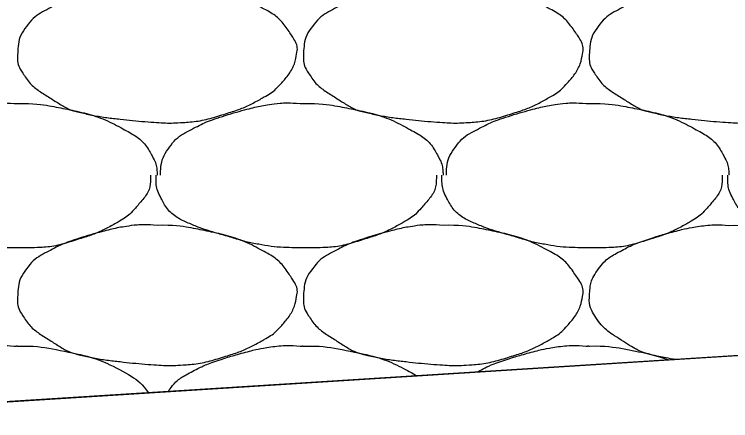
# Model space of a CAD drawing. Extents: x 1373719 to 1374161, y 379835 to 380167.
# Drawn here: x 1373959.459 to 1373960.613, y 379922.253 to 379922.908 of the extents above; entities that cross this region are included whole.
import ezdxf

# ---------------------------------------------------------------- set-up
doc = ezdxf.new("R2010")
doc.units = 0
for name, color, linetype in [('Aggregate Base Course', 7, 'Continuous'), ('GREEN_TXT', 7, 'Continuous'), ('SIGNATURE', 7, 'Continuous')]:
    doc.layers.add(name, color=color, linetype=linetype)

msp = doc.modelspace()

# ---------------------------------------------------------------- linework, layer by layer
msp.add_line((1373935.4827, 379920.7716), (1373962.0249, 379922.4466))
at = {"layer": 'Aggregate Base Course'}
for points, degree in [([(1373959.689, 379922.9587), (1373959.7154, 379922.9591), (1373959.7419, 379922.9551), (1373959.7682, 379922.9497), (1373959.8005, 379922.9431), (1373959.8302, 379922.9333), (1373959.86, 379922.9173), (1373959.88, 379922.9066), (1373959.8936, 379922.8922), (1373959.9068, 379922.8723), (1373959.9125, 379922.8638), (1373959.9156, 379922.8539), (1373959.914, 379922.8453), (1373959.911, 379922.8284), (1373959.9022, 379922.8116), (1373959.8888, 379922.7967), (1373959.8804, 379922.7873), (1373959.8721, 379922.7809), (1373959.8618, 379922.7751), (1373959.8437, 379922.7648), (1373959.8258, 379922.7562), (1373959.806, 379922.7499), (1373959.7805, 379922.7418), (1373959.755, 379922.7353), (1373959.7286, 379922.7337), (1373959.7155, 379922.7329), (1373959.7022, 379922.7328), (1373959.689, 379922.7337), (1373959.6692, 379922.735), (1373959.6494, 379922.7369), (1373959.6296, 379922.7391), (1373959.6078, 379922.7415), (1373959.5863, 379922.7449), (1373959.5648, 379922.7499), (1373959.5472, 379922.754), (1373959.532, 379922.7634), (1373959.5162, 379922.7733), (1373959.4984, 379922.7845), (1373959.4838, 379922.7954), (1373959.4712, 379922.8147), (1373959.4648, 379922.8246), (1373959.4635, 379922.8352), (1373959.464, 379922.8453), (1373959.4649, 379922.8599), (1373959.468, 379922.8746), (1373959.4784, 379922.8885), (1373959.4891, 379922.9026), (1373959.5006, 379922.9101), (1373959.5144, 379922.9173), (1373959.5263, 379922.9235), (1373959.5379, 379922.9293), (1373959.5504, 379922.9335), (1373959.5683, 379922.9395), (1373959.5862, 379922.9449), (1373959.6044, 379922.9497), (1373959.6158, 379922.9527), (1373959.6271, 379922.9551), (1373959.6386, 379922.9569), (1373959.6553, 379922.9595), (1373959.6723, 379922.9601), (1373959.689, 379922.9587)], 3), ([(1373960.1498, 379922.9587), (1373960.1762, 379922.9591), (1373960.2027, 379922.9551), (1373960.229, 379922.9497), (1373960.2613, 379922.9431), (1373960.291, 379922.9333), (1373960.3208, 379922.9173), (1373960.3408, 379922.9066), (1373960.3544, 379922.8922), (1373960.3676, 379922.8723), (1373960.3733, 379922.8638), (1373960.3764, 379922.8539), (1373960.3748, 379922.8453), (1373960.3718, 379922.8284), (1373960.363, 379922.8116), (1373960.3496, 379922.7967), (1373960.3412, 379922.7873), (1373960.3329, 379922.7809), (1373960.3226, 379922.7751), (1373960.3045, 379922.7648), (1373960.2866, 379922.7562), (1373960.2668, 379922.7499), (1373960.2413, 379922.7418), (1373960.2158, 379922.7353), (1373960.1894, 379922.7337), (1373960.1763, 379922.7329), (1373960.163, 379922.7328), (1373960.1498, 379922.7337), (1373960.13, 379922.735), (1373960.1102, 379922.7369), (1373960.0904, 379922.7391), (1373960.0686, 379922.7415), (1373960.0471, 379922.7449), (1373960.0256, 379922.7499), (1373960.008, 379922.754), (1373959.9928, 379922.7634), (1373959.977, 379922.7733), (1373959.9592, 379922.7845), (1373959.9446, 379922.7954), (1373959.932, 379922.8147), (1373959.9256, 379922.8246), (1373959.9243, 379922.8352), (1373959.9248, 379922.8453), (1373959.9257, 379922.8599), (1373959.9288, 379922.8746), (1373959.9392, 379922.8885), (1373959.9499, 379922.9026), (1373959.9614, 379922.9101), (1373959.9752, 379922.9173), (1373959.9871, 379922.9235), (1373959.9987, 379922.9293), (1373960.0112, 379922.9335), (1373960.0291, 379922.9395), (1373960.047, 379922.9449), (1373960.0652, 379922.9497), (1373960.0766, 379922.9527), (1373960.0879, 379922.9551), (1373960.0994, 379922.9569), (1373960.1161, 379922.9595), (1373960.1331, 379922.9601), (1373960.1498, 379922.9587)], 3), ([(1373960.6106, 379922.9587), (1373960.637, 379922.9591), (1373960.6635, 379922.9551), (1373960.6898, 379922.9497), (1373960.7221, 379922.9431), (1373960.7518, 379922.9333), (1373960.7816, 379922.9173), (1373960.8016, 379922.9066), (1373960.8152, 379922.8922), (1373960.8284, 379922.8723), (1373960.8341, 379922.8638), (1373960.8372, 379922.8539), (1373960.8356, 379922.8453), (1373960.8326, 379922.8284), (1373960.8238, 379922.8116), (1373960.8104, 379922.7967), (1373960.802, 379922.7873), (1373960.7937, 379922.7809), (1373960.7834, 379922.7751), (1373960.7653, 379922.7648), (1373960.7474, 379922.7562), (1373960.7276, 379922.7499), (1373960.7021, 379922.7418), (1373960.6766, 379922.7353), (1373960.6502, 379922.7337), (1373960.6371, 379922.7329), (1373960.6238, 379922.7328), (1373960.6106, 379922.7337), (1373960.5908, 379922.735), (1373960.571, 379922.7369), (1373960.5512, 379922.7391), (1373960.5294, 379922.7415), (1373960.5079, 379922.7449), (1373960.4864, 379922.7499), (1373960.4688, 379922.754), (1373960.4536, 379922.7634), (1373960.4378, 379922.7733), (1373960.42, 379922.7845), (1373960.4054, 379922.7954), (1373960.3928, 379922.8147), (1373960.3864, 379922.8246), (1373960.3851, 379922.8352), (1373960.3856, 379922.8453), (1373960.3865, 379922.8599), (1373960.3896, 379922.8746), (1373960.4, 379922.8885), (1373960.4107, 379922.9026), (1373960.4222, 379922.9101), (1373960.436, 379922.9173), (1373960.4479, 379922.9235), (1373960.4595, 379922.9293), (1373960.472, 379922.9335), (1373960.4899, 379922.9395), (1373960.5078, 379922.9449), (1373960.526, 379922.9497), (1373960.5374, 379922.9527), (1373960.5487, 379922.9551), (1373960.5602, 379922.9569), (1373960.5769, 379922.9595), (1373960.5939, 379922.9601), (1373960.6106, 379922.9587)], 3), ([(1373959.2336, 379922.6491), (1373959.2337, 379922.6497), (1373959.2336, 379922.6503), (1373959.2336, 379922.6509), (1373959.234, 379922.6661), (1373959.2383, 379922.6807), (1373959.248, 379922.6941), (1373959.258, 379922.7077), (1373959.2702, 379922.7157), (1373959.284, 379922.7229), (1373959.2959, 379922.7291), (1373959.3075, 379922.7349), (1373959.32, 379922.7391), (1373959.3379, 379922.7451), (1373959.3558, 379922.7505), (1373959.374, 379922.7553), (1373959.3854, 379922.7583), (1373959.3967, 379922.7607), (1373959.4082, 379922.7625), (1373959.4249, 379922.7651), (1373959.4419, 379922.7657), (1373959.4586, 379922.7643)], 3), ([(1373959.4586, 379922.7643), (1373959.4604, 379922.7642), (1373959.4622, 379922.7644), (1373959.464, 379922.7643)], 2), ([(1373959.464, 379922.7643), (1373959.4904, 379922.7647), (1373959.5169, 379922.7607), (1373959.5432, 379922.7553), (1373959.5755, 379922.7487), (1373959.6052, 379922.7389), (1373959.635, 379922.7229), (1373959.655, 379922.7122), (1373959.6709, 379922.6983), (1373959.6818, 379922.6779), (1373959.6866, 379922.6691), (1373959.6883, 379922.6602), (1373959.689, 379922.6509), (1373959.6891, 379922.6503), (1373959.6892, 379922.6497), (1373959.689, 379922.6491)], 3), ([(1373959.6944, 379922.6491), (1373959.6945, 379922.6497), (1373959.6944, 379922.6503), (1373959.6944, 379922.6509), (1373959.6948, 379922.6661), (1373959.6991, 379922.6807), (1373959.7088, 379922.6941), (1373959.7188, 379922.7077), (1373959.731, 379922.7157), (1373959.7448, 379922.7229), (1373959.7567, 379922.7291), (1373959.7683, 379922.7349), (1373959.7808, 379922.7391), (1373959.7987, 379922.7451), (1373959.8166, 379922.7505), (1373959.8348, 379922.7553), (1373959.8462, 379922.7583), (1373959.8575, 379922.7607), (1373959.869, 379922.7625), (1373959.8857, 379922.7651), (1373959.9027, 379922.7657), (1373959.9194, 379922.7643)], 3), ([(1373959.9194, 379922.7643), (1373959.9212, 379922.7642), (1373959.923, 379922.7644), (1373959.9248, 379922.7643)], 2), ([(1373959.9248, 379922.7643), (1373959.9512, 379922.7647), (1373959.9777, 379922.7607), (1373960.004, 379922.7553), (1373960.0363, 379922.7487), (1373960.066, 379922.7389), (1373960.0958, 379922.7229), (1373960.1158, 379922.7122), (1373960.1317, 379922.6983), (1373960.1426, 379922.6779), (1373960.1474, 379922.6691), (1373960.1491, 379922.6602), (1373960.1498, 379922.6509), (1373960.1499, 379922.6503), (1373960.15, 379922.6497), (1373960.1498, 379922.6491)], 3), ([(1373960.1552, 379922.6491), (1373960.1553, 379922.6497), (1373960.1552, 379922.6503), (1373960.1552, 379922.6509), (1373960.1556, 379922.6661), (1373960.1599, 379922.6807), (1373960.1696, 379922.6941), (1373960.1796, 379922.7077), (1373960.1918, 379922.7157), (1373960.2056, 379922.7229), (1373960.2175, 379922.7291), (1373960.2291, 379922.7349), (1373960.2416, 379922.7391), (1373960.2595, 379922.7451), (1373960.2774, 379922.7505), (1373960.2956, 379922.7553), (1373960.307, 379922.7583), (1373960.3183, 379922.7607), (1373960.3298, 379922.7625), (1373960.3465, 379922.7651), (1373960.3635, 379922.7657), (1373960.3802, 379922.7643)], 3), ([(1373960.3802, 379922.7643), (1373960.382, 379922.7642), (1373960.3838, 379922.7644), (1373960.3856, 379922.7643)], 2), ([(1373960.3856, 379922.7643), (1373960.412, 379922.7647), (1373960.4385, 379922.7607), (1373960.4648, 379922.7553), (1373960.4971, 379922.7487), (1373960.5268, 379922.7389), (1373960.5566, 379922.7229), (1373960.5766, 379922.7122), (1373960.5925, 379922.6983), (1373960.6034, 379922.6779), (1373960.6082, 379922.6691), (1373960.6099, 379922.6602), (1373960.6106, 379922.6509), (1373960.6107, 379922.6503), (1373960.6108, 379922.6497), (1373960.6106, 379922.6491)], 3), ([(1373959.4586, 379922.5321), (1373959.4562, 379922.5321), (1373959.4538, 379922.5321), (1373959.4514, 379922.5321), (1373959.4316, 379922.5321), (1373959.4118, 379922.534), (1373959.392, 379922.5375), (1373959.371, 379922.5413), (1373959.351, 379922.5477), (1373959.3305, 379922.5536), (1373959.3128, 379922.5587), (1373959.2958, 379922.5643), (1373959.2786, 379922.5717), (1373959.2596, 379922.5799), (1373959.2437, 379922.5937), (1373959.2336, 379922.6131), (1373959.2285, 379922.6231), (1373959.2264, 379922.6332), (1373959.2264, 379922.6437), (1373959.2264, 379922.6455), (1373959.2264, 379922.6473), (1373959.2264, 379922.6491)], 3), ([(1373959.6782, 379922.6491), (1373959.6783, 379922.6473), (1373959.6783, 379922.6455), (1373959.6782, 379922.6437), (1373959.6776, 379922.6255), (1373959.666, 379922.6096), (1373959.653, 379922.5951), (1373959.6449, 379922.5859), (1373959.6363, 379922.5793), (1373959.626, 379922.5735), (1373959.6079, 379922.5632), (1373959.59, 379922.5546), (1373959.5702, 379922.5483), (1373959.5447, 379922.5402), (1373959.5192, 379922.5331), (1373959.4928, 379922.5321), (1373959.4814, 379922.5317), (1373959.47, 379922.5316), (1373959.4586, 379922.5321)], 3), ([(1373959.9194, 379922.5321), (1373959.917, 379922.5321), (1373959.9146, 379922.5321), (1373959.9122, 379922.5321), (1373959.8924, 379922.5321), (1373959.8726, 379922.534), (1373959.8528, 379922.5375), (1373959.8318, 379922.5413), (1373959.8118, 379922.5477), (1373959.7913, 379922.5536), (1373959.7736, 379922.5587), (1373959.7566, 379922.5643), (1373959.7394, 379922.5717), (1373959.7204, 379922.5799), (1373959.7045, 379922.5937), (1373959.6944, 379922.6131), (1373959.6893, 379922.6231), (1373959.6872, 379922.6332), (1373959.6872, 379922.6437), (1373959.6872, 379922.6455), (1373959.6872, 379922.6473), (1373959.6872, 379922.6491)], 3), ([(1373960.139, 379922.6491), (1373960.1391, 379922.6473), (1373960.1391, 379922.6455), (1373960.139, 379922.6437), (1373960.1384, 379922.6255), (1373960.1268, 379922.6096), (1373960.1138, 379922.5951), (1373960.1057, 379922.5859), (1373960.0971, 379922.5793), (1373960.0868, 379922.5735), (1373960.0687, 379922.5632), (1373960.0508, 379922.5546), (1373960.031, 379922.5483), (1373960.0055, 379922.5402), (1373959.98, 379922.5331), (1373959.9536, 379922.5321), (1373959.9422, 379922.5317), (1373959.9308, 379922.5316), (1373959.9194, 379922.5321)], 3), ([(1373960.3802, 379922.5321), (1373960.3778, 379922.5321), (1373960.3754, 379922.5321), (1373960.373, 379922.5321), (1373960.3532, 379922.5321), (1373960.3334, 379922.534), (1373960.3136, 379922.5375), (1373960.2926, 379922.5413), (1373960.2726, 379922.5477), (1373960.2521, 379922.5536), (1373960.2344, 379922.5587), (1373960.2174, 379922.5643), (1373960.2002, 379922.5717), (1373960.1812, 379922.5799), (1373960.1653, 379922.5937), (1373960.1552, 379922.6131), (1373960.1501, 379922.6231), (1373960.148, 379922.6332), (1373960.148, 379922.6437), (1373960.148, 379922.6455), (1373960.148, 379922.6473), (1373960.148, 379922.6491)], 3), ([(1373960.5998, 379922.6491), (1373960.5999, 379922.6473), (1373960.5999, 379922.6455), (1373960.5998, 379922.6437), (1373960.5992, 379922.6255), (1373960.5876, 379922.6096), (1373960.5746, 379922.5951), (1373960.5665, 379922.5859), (1373960.5579, 379922.5793), (1373960.5476, 379922.5735), (1373960.5295, 379922.5632), (1373960.5116, 379922.5546), (1373960.4918, 379922.5483), (1373960.4663, 379922.5402), (1373960.4408, 379922.5331), (1373960.4144, 379922.5321), (1373960.403, 379922.5317), (1373960.3916, 379922.5316), (1373960.3802, 379922.5321)], 3), ([(1373960.841, 379922.5321), (1373960.8386, 379922.5321), (1373960.8362, 379922.5321), (1373960.8338, 379922.5321), (1373960.814, 379922.5321), (1373960.7942, 379922.534), (1373960.7744, 379922.5375), (1373960.7534, 379922.5413), (1373960.7334, 379922.5477), (1373960.7129, 379922.5536), (1373960.6952, 379922.5587), (1373960.6782, 379922.5643), (1373960.661, 379922.5717), (1373960.642, 379922.5799), (1373960.6261, 379922.5937), (1373960.616, 379922.6131), (1373960.6109, 379922.6231), (1373960.6088, 379922.6332), (1373960.6088, 379922.6437), (1373960.6088, 379922.6455), (1373960.6088, 379922.6473), (1373960.6088, 379922.6491)], 3), ([(1373959.689, 379922.5681), (1373959.7154, 379922.5685), (1373959.7419, 379922.5645), (1373959.7682, 379922.5591), (1373959.8005, 379922.5525), (1373959.8302, 379922.5427), (1373959.86, 379922.5267), (1373959.88, 379922.516), (1373959.8936, 379922.5016), (1373959.9068, 379922.4817), (1373959.9125, 379922.4732), (1373959.9156, 379922.4633), (1373959.914, 379922.4547), (1373959.911, 379922.4378), (1373959.9022, 379922.421), (1373959.8888, 379922.4061), (1373959.8804, 379922.3967), (1373959.8721, 379922.3903), (1373959.8618, 379922.3845), (1373959.8437, 379922.3742), (1373959.8258, 379922.3656), (1373959.806, 379922.3593), (1373959.7805, 379922.3512), (1373959.755, 379922.3447), (1373959.7286, 379922.3431), (1373959.7155, 379922.3423), (1373959.7022, 379922.3422), (1373959.689, 379922.3431), (1373959.6692, 379922.3444), (1373959.6494, 379922.3463), (1373959.6296, 379922.3485), (1373959.6078, 379922.3509), (1373959.5863, 379922.3543), (1373959.5648, 379922.3593), (1373959.5472, 379922.3634), (1373959.532, 379922.3728), (1373959.5162, 379922.3827), (1373959.4984, 379922.3939), (1373959.4838, 379922.4048), (1373959.4712, 379922.4241), (1373959.4648, 379922.434), (1373959.4635, 379922.4446), (1373959.464, 379922.4547), (1373959.4649, 379922.4693), (1373959.468, 379922.484), (1373959.4784, 379922.4979), (1373959.4891, 379922.512), (1373959.5006, 379922.5195), (1373959.5144, 379922.5267), (1373959.5263, 379922.5329), (1373959.5379, 379922.5387), (1373959.5504, 379922.5429), (1373959.5683, 379922.5489), (1373959.5862, 379922.5543), (1373959.6044, 379922.5591), (1373959.6158, 379922.5621), (1373959.6271, 379922.5645), (1373959.6386, 379922.5663), (1373959.6553, 379922.5689), (1373959.6723, 379922.5695), (1373959.689, 379922.5681)], 3), ([(1373960.1498, 379922.5681), (1373960.1762, 379922.5685), (1373960.2027, 379922.5645), (1373960.229, 379922.5591), (1373960.2613, 379922.5525), (1373960.291, 379922.5427), (1373960.3208, 379922.5267), (1373960.3408, 379922.516), (1373960.3544, 379922.5016), (1373960.3676, 379922.4817), (1373960.3733, 379922.4732), (1373960.3764, 379922.4633), (1373960.3748, 379922.4547), (1373960.3718, 379922.4378), (1373960.363, 379922.421), (1373960.3496, 379922.4061), (1373960.3412, 379922.3967), (1373960.3329, 379922.3903), (1373960.3226, 379922.3845), (1373960.3045, 379922.3742), (1373960.2866, 379922.3656), (1373960.2668, 379922.3593), (1373960.2413, 379922.3512), (1373960.2158, 379922.3447), (1373960.1894, 379922.3431), (1373960.1763, 379922.3423), (1373960.163, 379922.3422), (1373960.1498, 379922.3431), (1373960.13, 379922.3444), (1373960.1102, 379922.3463), (1373960.0904, 379922.3485), (1373960.0686, 379922.3509), (1373960.0471, 379922.3543), (1373960.0256, 379922.3593), (1373960.008, 379922.3634), (1373959.9928, 379922.3728), (1373959.977, 379922.3827), (1373959.9592, 379922.3939), (1373959.9446, 379922.4048), (1373959.932, 379922.4241), (1373959.9256, 379922.434), (1373959.9243, 379922.4446), (1373959.9248, 379922.4547), (1373959.9257, 379922.4693), (1373959.9288, 379922.484), (1373959.9392, 379922.4979), (1373959.9499, 379922.512), (1373959.9614, 379922.5195), (1373959.9752, 379922.5267), (1373959.9871, 379922.5329), (1373959.9987, 379922.5387), (1373960.0112, 379922.5429), (1373960.0291, 379922.5489), (1373960.047, 379922.5543), (1373960.0652, 379922.5591), (1373960.0766, 379922.5621), (1373960.0879, 379922.5645), (1373960.0994, 379922.5663), (1373960.1161, 379922.5689), (1373960.1331, 379922.5695), (1373960.1498, 379922.5681)], 3), ([(1373960.525, 379922.3519), (1373960.5121, 379922.3539), (1373960.4993, 379922.3563), (1373960.4688, 379922.3634), (1373960.4536, 379922.3728), (1373960.42, 379922.3939), (1373960.4054, 379922.4048), (1373960.3864, 379922.434), (1373960.3851, 379922.4446), (1373960.3865, 379922.4693), (1373960.3896, 379922.484), (1373960.4107, 379922.512), (1373960.4222, 379922.5195), (1373960.4479, 379922.5329), (1373960.4595, 379922.5387), (1373960.4899, 379922.5489), (1373960.5078, 379922.5543), (1373960.5374, 379922.5621), (1373960.5487, 379922.5645), (1373960.5769, 379922.5689), (1373960.5939, 379922.5695), (1373960.6106, 379922.5681)], 3), ([(1373960.6106, 379922.5681), (1373960.637, 379922.5685), (1373960.6635, 379922.5645), (1373960.7221, 379922.5525), (1373960.7518, 379922.5427), (1373960.8016, 379922.516), (1373960.8152, 379922.5016), (1373960.8341, 379922.4732), (1373960.8372, 379922.4633), (1373960.8326, 379922.4378), (1373960.8238, 379922.421), (1373960.802, 379922.3967), (1373960.7937, 379922.3903), (1373960.771, 379922.3774), (1373960.7587, 379922.3711), (1373960.7458, 379922.3659)], 3), ([(1373959.2345, 379922.2705), (1373959.2362, 379922.282), (1373959.2405, 379922.2931), (1373959.258, 379922.3171), (1373959.2702, 379922.3251), (1373959.2959, 379922.3385), (1373959.3075, 379922.3443), (1373959.3379, 379922.3545), (1373959.3558, 379922.3599), (1373959.3854, 379922.3677), (1373959.3967, 379922.3701), (1373959.4249, 379922.3745), (1373959.4419, 379922.3751), (1373959.4586, 379922.3737)], 3), ([(1373959.4586, 379922.3737), (1373959.4604, 379922.3736), (1373959.4622, 379922.3738), (1373959.464, 379922.3737)], 2), ([(1373959.464, 379922.3737), (1373959.4904, 379922.3741), (1373959.5169, 379922.3701), (1373959.5755, 379922.3581), (1373959.6052, 379922.3483), (1373959.6512, 379922.3237), (1373959.6647, 379922.3129), (1373959.675, 379922.2983)], 3), ([(1373959.7066, 379922.3003), (1373959.7073, 379922.3014), (1373959.7081, 379922.3024), (1373959.7188, 379922.3171), (1373959.731, 379922.3251), (1373959.7567, 379922.3385), (1373959.7683, 379922.3443), (1373959.7987, 379922.3545), (1373959.8166, 379922.3599), (1373959.8462, 379922.3677), (1373959.8575, 379922.3701), (1373959.8857, 379922.3745), (1373959.9027, 379922.3751), (1373959.9194, 379922.3737)], 3), ([(1373959.9194, 379922.3737), (1373959.9212, 379922.3736), (1373959.923, 379922.3738), (1373959.9248, 379922.3737)], 2), ([(1373959.9248, 379922.3737), (1373959.9512, 379922.3741), (1373959.9777, 379922.3701), (1373960.0363, 379922.3581), (1373960.066, 379922.3483), (1373960.0998, 379922.3302), (1373960.1036, 379922.328), (1373960.1072, 379922.3256)], 3), ([(1373960.2045, 379922.3317), (1373960.2049, 379922.3319), (1373960.2053, 379922.3321), (1373960.2175, 379922.3385), (1373960.2291, 379922.3443), (1373960.2595, 379922.3545), (1373960.2774, 379922.3599), (1373960.307, 379922.3677), (1373960.3183, 379922.3701), (1373960.3465, 379922.3745), (1373960.3635, 379922.3751), (1373960.3802, 379922.3737)], 3), ([(1373960.3802, 379922.3737), (1373960.382, 379922.3736), (1373960.3838, 379922.3738), (1373960.3856, 379922.3737)], 2), ([(1373960.3856, 379922.3737), (1373960.412, 379922.3741), (1373960.4385, 379922.3701), (1373960.4818, 379922.3612), (1373960.498, 379922.3569), (1373960.5139, 379922.3512)], 3)]:
    msp.add_open_spline(points, degree=degree, dxfattribs=at)
at = {"layer": 'SIGNATURE'}
msp.add_lwpolyline([(1373957.9353, 379922.1885), (1373959.468, 379923.818), (1373965.1246, 379924.1749), (1373967.1748, 379922.7716)], close=True, dxfattribs=at)

# ---------------------------------------------------------------- texts
at = {"layer": 'GREEN_TXT'}
msp.add_text('SUPERELEVATION SLOPE', height=0.65, rotation=3.7342, dxfattribs=at).set_placement((1373954.2426, 379921.0538))

doc.saveas('drawing.dxf')
